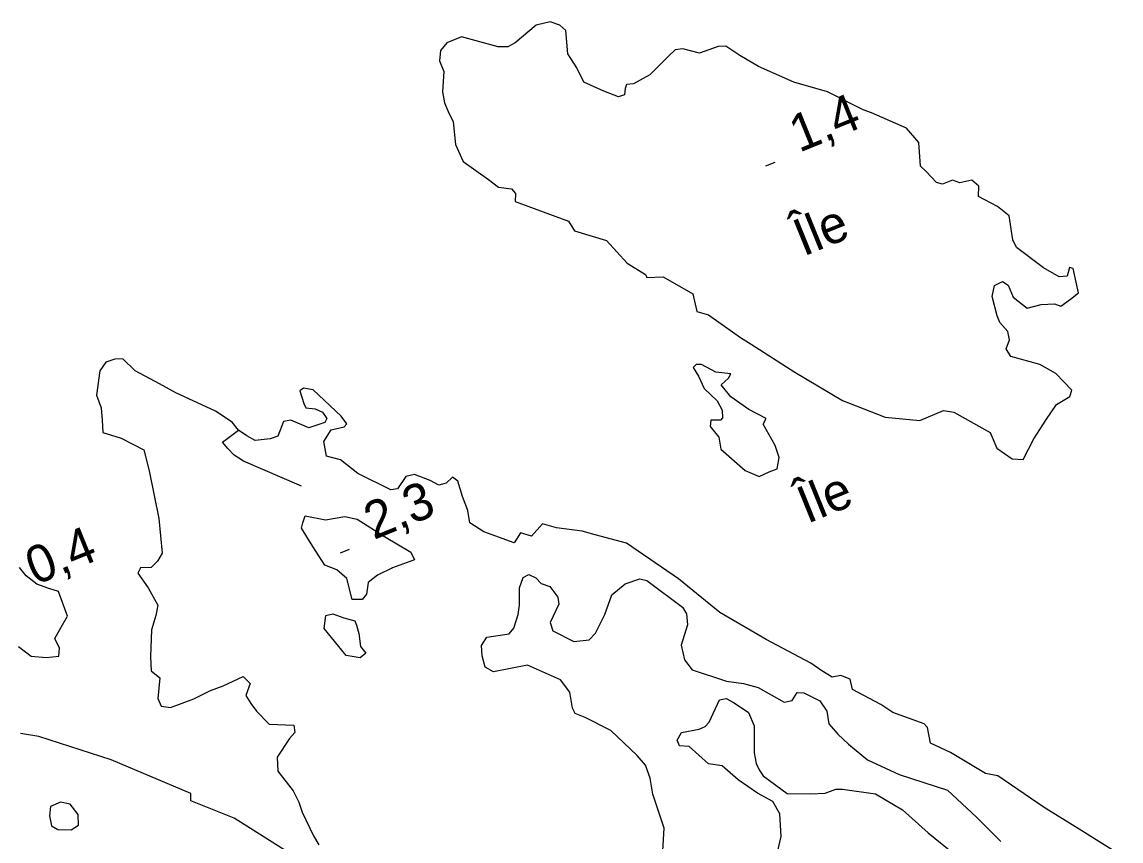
# Model space of a CAD drawing. Extents: x 362852 to 366875, y 5563573 to 5566479.
# Drawn here: x 363858.2 to 363974.2, y 5564037.7 to 5564124.2 of the extents above; entities that cross this region are included whole.
import ezdxf

# ---------------------------------------------------------------- set-up
doc = ezdxf.new("R2010")
doc.units = 0
for name, color, linetype in [('Niveau 2', 7, 'Continuous'), ('Niveau 3', 7, 'Continuous'), ('Niveau 4', 7, 'Continuous'), ('Niveau 8', 7, 'Continuous')]:
    doc.layers.add(name, color=color, linetype=linetype)

msp = doc.modelspace()

# ---------------------------------------------------------------- linework, layer by layer
at = {"layer": 'Niveau 2'}
for points in [[(363888.09, 5564072.01), (363890.22, 5564071.59), (363892.26, 5564071.95), (363893.56, 5564071.68), (363896.47, 5564069.83), (363899.23, 5564068.17), (363899.62, 5564067.39), (363897.29, 5564066.54), (363895.73, 5564065.76), (363894.75, 5564064.97), (363894.57, 5564063.76), (363894.12, 5564063.2), (363893.05, 5564063.19), (363892.5, 5564065.4), (363891.42, 5564066.33), (363890.16, 5564066.8), (363888.89, 5564068.77), (363887.7, 5564070.72), (363887.84, 5564071.28), (363888.09, 5564072.01)], [(363925.83, 5564036.03), (363926, 5564039.05), (363924.81, 5564042.63), (363924.53, 5564044.33), (363924.03, 5564045.68), (363923.16, 5564046.7), (363920.36, 5564049.34), (363917.65, 5564050.71), (363916.6, 5564051.15), (363916.3, 5564051.71), (363916.02, 5564053.41), (363915.04, 5564054.69), (363911.57, 5564056.24), (363907.98, 5564055.55), (363907.08, 5564056.05), (363906.77, 5564057.23), (363906.69, 5564058.33), (363907.26, 5564059.2), (363909.62, 5564059.56), (363910.12, 5564060.15), (363910.58, 5564061.59), (363910.72, 5564062.59), (363910.71, 5564064.41), (363911.12, 5564065.52), (363911.69, 5564065.82), (363912.46, 5564065.46), (363913.02, 5564064.88), (363913.91, 5564064.56), (363914.76, 5564063.42), (363914.87, 5564062.71), (363913.94, 5564060.75), (363914.24, 5564059.88), (363916.47, 5564058.74), (363918.09, 5564058.92), (363918.73, 5564059.63), (363919.72, 5564061.61), (363920.48, 5564063.69), (363921.87, 5564064.84), (363923.41, 5564065.36), (363924.17, 5564065.18), (363927.92, 5564062.37), (363928.34, 5564061.67), (363928.45, 5564060.52), (363927.79, 5564058.36), (363928.13, 5564056.81), (363928.94, 5564055.77), (363932.58, 5564054.55), (363934.38, 5564054.3), (363935.93, 5564053.89), (363938.65, 5564052.33), (363939.52, 5564052.51), (363940.04, 5564053.36), (363940.74, 5564053.34), (363942.42, 5564052.48), (363943.17, 5564051.41), (363943.37, 5564050.06), (363944.33, 5564048.96), (363945.45, 5564047.92), (363947.47, 5564046.26), (363950.81, 5564044.72), (363955.9, 5564043.04), (363958.98, 5564040.19), (363961.55, 5564037.64)], [(363893.75, 5564059.6), (363893.94, 5564058.24), (363894.49, 5564057.53), (363893.89, 5564057.02), (363892.4, 5564057.27), (363890.08, 5564060.12), (363890.25, 5564061.51), (363890.99, 5564061.69), (363892.18, 5564061.25), (363893.32, 5564060.92), (363893.5, 5564060.49), (363893.75, 5564059.6)], [(363937.72, 5564035.46), (363938.34, 5564038.16), (363938.21, 5564040.55), (363937.47, 5564041.86), (363935.85, 5564042.75), (363933.82, 5564044.15), (363932.13, 5564045.63), (363930.67, 5564045.83), (363928.65, 5564047.67), (363927.62, 5564047.74), (363927.37, 5564048.32), (363927.84, 5564049.14), (363929.7, 5564049.49), (363930.34, 5564049.76), (363930.76, 5564050.24), (363931.84, 5564052.58), (363932.53, 5564052.74), (363933.4, 5564052.29), (363934.91, 5564051.24), (363935.49, 5564049.86), (363935.51, 5564046.98), (363935.72, 5564045.88), (363936.01, 5564045.19), (363936.46, 5564044.57), (363939, 5564042.69), (363941.5, 5564042.68), (363942.98, 5564042.74), (363944.12, 5564043.16), (363944.82, 5564043.14), (363948.33, 5564042.67), (363951.16, 5564040.99), (363953.87, 5564038.56), (363956.64, 5564036.28)], [(363861.1, 5564040.35), (363861.29, 5564039.3), (363861.96, 5564038.9), (363863.36, 5564038.85), (363864.15, 5564039.37), (363864.12, 5564040.49), (363863.28, 5564041.58), (363862.26, 5564041.78), (363861.19, 5564041.33), (363861.1, 5564040.35)]]:
    msp.add_lwpolyline(points, dxfattribs=at)
at = {"layer": 'Niveau 3'}
for p, q in [((363936.74, 5564109), (363937.7, 5564109.39)), ((363891.81, 5564068.1), (363892.77, 5564068.49))]:
    msp.add_line(p, q, dxfattribs=at)
at = {"layer": 'Niveau 4'}
for points in [[(363935.19, 5564090.17), (363939.81, 5564087.18), (363944.83, 5564084.2), (363949.33, 5564082.45), (363952.99, 5564082.1), (363955.5, 5564083.16), (363956.57, 5564082.98), (363960.43, 5564080.83), (363961.12, 5564079.18), (363962.73, 5564078.04), (363963.89, 5564077.96), (363965.05, 5564080.14), (363966.3, 5564082.11), (363967.42, 5564083.77), (363968.82, 5564084.62), (363969.05, 5564085.28), (363967.35, 5564087.07), (363965.65, 5564087.99), (363962.59, 5564088.84), (363962.12, 5564089.65), (363962.47, 5564090.61), (363962.3, 5564091.48), (363961.45, 5564092.45), (363961.16, 5564093.14), (363960.62, 5564095.17), (363960.88, 5564096.35), (363961.71, 5564096.76), (363962.31, 5564096.39), (363962.85, 5564095.11), (363964.33, 5564093.97), (363965.8, 5564094.34), (363967.21, 5564094.43), (363967.89, 5564094.15), (363968.9, 5564094.89), (363969.75, 5564095.56), (363969.17, 5564098.14), (363968.81, 5564098.24), (363968.57, 5564097.32), (363967.71, 5564097.28), (363966.06, 5564098.22), (363963.22, 5564100.35), (363962.8, 5564101.18), (363962.43, 5564103.72), (363961.2, 5564104.71), (363959.19, 5564105.75), (363959.23, 5564106.84), (363958.47, 5564107.46), (363957.21, 5564107.18), (363956.45, 5564107.49), (363955.38, 5564107.04), (363954.75, 5564107.22), (363953.68, 5564108.4), (363953.07, 5564108.96), (363952.9, 5564111.46), (363951.57, 5564112.98), (363947.89, 5564114.57), (363947, 5564114.89), (363943.24, 5564116.82), (363939.68, 5564117.84), (363935.97, 5564119.48), (363933.97, 5564120.65), (363932.5, 5564121.61), (363931.7, 5564121.58), (363929.73, 5564120.88), (363927.97, 5564121.34), (363927.14, 5564121.24), (363926.47, 5564120.58), (363924.47, 5564118.61), (363922.75, 5564117.63), (363922.02, 5564117.58), (363921.89, 5564117.14), (363921.79, 5564116.47), (363921.18, 5564116.28), (363919.61, 5564116.88), (363917.52, 5564117.82), (363916.76, 5564119.32), (363915.83, 5564120.81), (363915.6, 5564123.29), (363914.99, 5564123.85), (363913.97, 5564124.18), (363912.47, 5564123.86), (363910.25, 5564121.99), (363909.49, 5564121.54), (363908.48, 5564121.56), (363904.58, 5564122.62), (363903.04, 5564121.97), (363902.36, 5564121.18), (363902.26, 5564120.07), (363902.73, 5564118.95), (363902.57, 5564116.81), (363902.8, 5564115.65), (363903.18, 5564114.74), (363903.71, 5564113.64), (363903.96, 5564111.24), (363904.78, 5564109.45), (363907.46, 5564107.56), (363908.49, 5564106.74), (363909.88, 5564106.57), (363910.29, 5564106.05), (363910.26, 5564105.22), (363915.91, 5564103.13)], [(363915.91, 5564103.13), (363916.51, 5564102.13), (363919.9, 5564101.1), (363922.1, 5564098.7), (363924.04, 5564097.51), (363924.18, 5564097.19), (363925.9, 5564097.28), (363929.04, 5564095.47), (363929.44, 5564093.62), (363930.66, 5564093.26), (363934.06, 5564090.85), (363935.19, 5564090.17)], [(363904.21, 5564075.67), (363903.65, 5564076.12), (363902.98, 5564075.46), (363902.19, 5564075.25), (363901.29, 5564075.75), (363899.64, 5564076.38), (363898.72, 5564076.18), (363897.83, 5564074.87), (363897.12, 5564074.76), (363893.63, 5564076.49), (363891.83, 5564077.94), (363890.35, 5564078.32), (363890.07, 5564079.89), (363890.82, 5564081.09), (363892.19, 5564081.42), (363892.5, 5564081.73), (363891.9, 5564082.55), (363888.92, 5564085.32), (363887.9, 5564085.51), (363887.51, 5564085.23), (363887.95, 5564083.9), (363888.15, 5564083.42), (363889.13, 5564083.33), (363889.91, 5564082.97), (363890.38, 5564082.29), (363890.17, 5564081.89), (363888.47, 5564081.3), (363886.56, 5564082.12), (363885.8, 5564081.99), (363885.2, 5564080.42), (363884.38, 5564080.14), (363882.81, 5564079.98), (363881.91, 5564080.48), (363881.04, 5564081.06), (363880.37, 5564081.91), (363878.63, 5564083.06), (363874.43, 5564085), (363872.7, 5564085.97), (363870.12, 5564087.34), (363868.83, 5564088.61), (363867.97, 5564088.57), (363867.04, 5564088.24), (363866.41, 5564087.35), (363866.06, 5564084.75), (363866.54, 5564083.44), (363866.66, 5564082.11), (363866.7, 5564080.81), (363868.64, 5564080.24), (363871.05, 5564078.99), (363871.6, 5564076.78), (363872.64, 5564071.75), (363873, 5564068.07), (363872.48, 5564067.22), (363871.81, 5564066.56), (363870.69, 5564066.53), (363870.42, 5564065.98), (363871.51, 5564064.43), (363872.53, 5564062.6), (363872.31, 5564061.5), (363871.87, 5564059.99), (363871.76, 5564057.12), (363871.82, 5564055.64), (363872.75, 5564054.9), (363872.53, 5564052.73), (363872.87, 5564051.93), (363873.87, 5564051.79), (363876.32, 5564052.69), (363878.09, 5564053.56), (363879.44, 5564054.07), (363881.53, 5564055.07), (363882.29, 5564054.32), (363881.82, 5564053.06), (363882.36, 5564052.22), (363882.95, 5564051.4), (363884.29, 5564050.01), (363886.9, 5564049.92), (363886.98, 5564049.13), (363886.42, 5564048.52), (363885.12, 5564046.53), (363885.18, 5564045.05), (363886.81, 5564042.97), (363887.43, 5564041.78), (363887.75, 5564040.72), (363888.98, 5564038.23), (363889.52, 5564037.26)], [(363930.85, 5564081.46), (363931.76, 5564080.34), (363931.98, 5564079.05), (363934.56, 5564076.8), (363936.02, 5564076.16), (363937.07, 5564076.67), (363937.94, 5564076.97), (363938.13, 5564078.18), (363937.72, 5564079.45), (363936.46, 5564081.69), (363936.76, 5564082.32), (363934.93, 5564083.24), (363933.05, 5564084.59), (363932.02, 5564085.85), (363932.79, 5564086.55), (363933.03, 5564087.03), (363931.46, 5564087.18), (363929.93, 5564087.99), (363929.36, 5564088), (363929.05, 5564087.68), (363929.61, 5564086.79), (363930.23, 5564085.47), (363931.59, 5564084.16), (363932.13, 5564083.19), (363932.15, 5564082.39), (363931.95, 5564082.12), (363930.94, 5564082.13), (363930.85, 5564081.46)], [(363887.69, 5564075.17), (363881.57, 5564077.8), (363880.6, 5564078.42), (363879.92, 5564079.14), (363879.37, 5564079.8), (363881.04, 5564081.06)], [(363974.24, 5564036.14), (363969.81, 5564038.92), (363966.14, 5564041.21), (363961.23, 5564044.55), (363959.92, 5564044.82), (363956.23, 5564047.03), (363954.12, 5564048.03), (363953.81, 5564049.66), (363953.45, 5564050.07), (363950.13, 5564051.25), (363948.89, 5564052.11), (363945.9, 5564053.68), (363945.64, 5564054.77), (363944.65, 5564055.17), (363943.73, 5564054.97), (363942.63, 5564055.64), (363941.47, 5564056.47), (363936.78, 5564058.96), (363931.89, 5564061.8), (363927.5, 5564065.36), (363922.02, 5564069.14), (363918.7, 5564070.01), (363917.35, 5564070.39), (363914.63, 5564070.75), (363913.13, 5564071.18), (363911.98, 5564069.88), (363910.83, 5564070.22), (363910.14, 5564069.17), (363906.95, 5564070.35), (363905.48, 5564071.3), (363905.26, 5564072.59), (363904.7, 5564074.05), (363904.21, 5564075.67)], [(363857.8, 5564058.22), (363859.16, 5564057.22), (363860.73, 5564057.07), (363862.06, 5564057.19), (363862.14, 5564058.04), (363861.64, 5564059.08), (363862.19, 5564060.01), (363862.99, 5564061.41), (363862.02, 5564064.02), (363861, 5564064.34), (363859.74, 5564064.82), (363858.62, 5564065.67), (363857.93, 5564066.57)], [(363886.33, 5564036.48), (363880.6, 5564040.11), (363876, 5564041.94), (363876, 5564042.69), (363867.59, 5564046.26), (363859.97, 5564048.71), (363858.02, 5564049.02)]]:
    msp.add_lwpolyline(points, dxfattribs=at)

# ---------------------------------------------------------------- texts
at = {"layer": 'Niveau 3'}
for s, p in [('1,4  ', (363940.25, 5564110.36)), ('2,3  ', (363895.32, 5564069.46)), ('0,4  ', (363859.58, 5564064.67))]:
    msp.add_text(s, height=3.93, rotation=22.09, dxfattribs=at).set_placement(p)
at = {"layer": 'Niveau 8'}
for p in [(363940.69, 5564099.39), (363941.09, 5564071.16)]:
    msp.add_text('Île', height=3.93, rotation=22.09, dxfattribs=at).set_placement(p)

doc.saveas('drawing.dxf')
